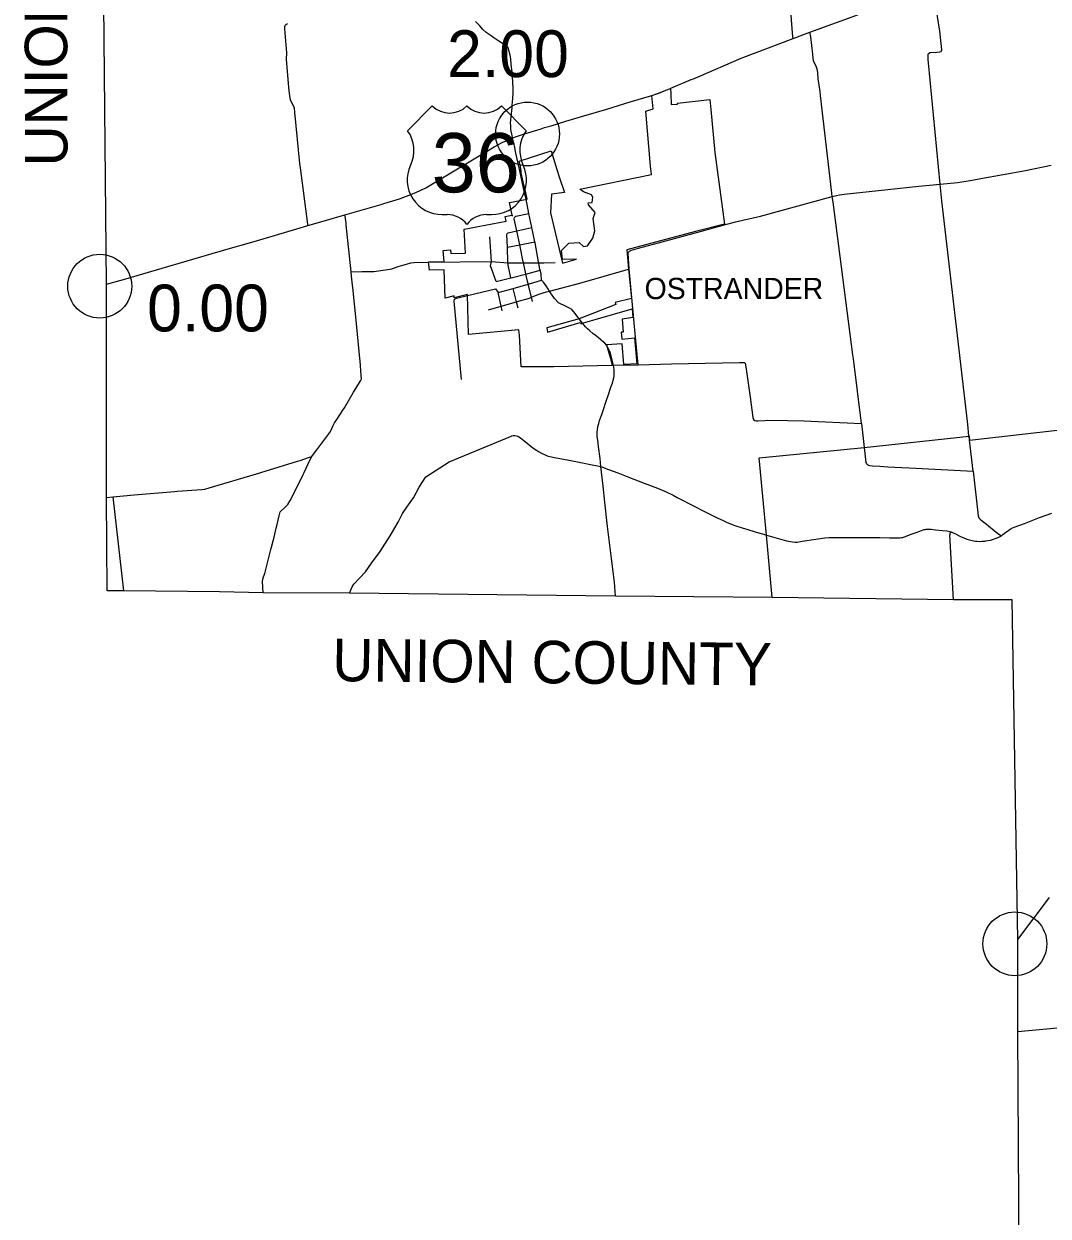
# Model space of a CAD drawing. Extents: x 1729596 to 1934326, y 644115 to 911751.
# Drawn here: x 1757537 to 1781604, y 803658 to 831686 of the extents above; entities that cross this region are included whole.
import ezdxf

# ---------------------------------------------------------------- set-up
doc = ezdxf.new("R2010")
doc.units = 0
for name, color, linetype in [('Default', 7, 'Continuous'), ('GM_X_Adjacent_County_Text', 7, 'Continuous'), ('GM_X_City_Street', 7, 'Continuous'), ('GM_X_Corporation', 7, 'Continuous'), ('GM_X_Corporation_Text', 7, 'Continuous'), ('GM_X_County', 7, 'Continuous'), ('GM_X_County_Road', 7, 'Continuous'), ('GM_X_Township', 7, 'Continuous'), ('GM_X_Township_Road', 7, 'Continuous'), ('GM_X_US_Route', 7, 'Continuous'), ('GM_X_US_Shield', 7, 'Continuous')]:
    doc.layers.add(name, color=color, linetype=linetype)

msp = doc.modelspace()

# ---------------------------------------------------------------- linework, layer by layer
at = {"layer": 'Default'}
for centre in [(1769371, 829097), (1759320, 825519), (1759320, 825519), (1780822, 810060), (1780822, 810060)]:
    msp.add_circle(centre, 750, dxfattribs=at)
at = {"layer": 'GM_X_City_Street'}
for points in [[(1769548, 826540), (1769543, 826564), (1769471, 826898), (1769401, 827230), (1769337, 827561)], [(1769271, 826089), (1769192, 826491), (1769120, 826820), (1769061, 827104), (1769063, 827130)], [(1769063, 827130), (1769074, 827149), (1769096, 827162), (1769401, 827230)], [(1768886, 826738), (1768901, 826766), (1768919, 826777), (1769120, 826820), (1769471, 826898)], [(1768521, 826098), (1768485, 826682)], [(1768917, 826017), (1768915, 826027), (1768908, 826068), (1768906, 826074), (1768900, 826435), (1768886, 826738)], [(1768900, 826435), (1769192, 826491), (1769543, 826564)], [(1769638, 826055), (1769635, 826070), (1769630, 826095), (1769548, 826540)], [(1767048, 826083), (1768521, 826098), (1768908, 826068), (1769243, 826069)], [(1768631, 825627), (1768553, 825848), (1768504, 826001), (1768521, 826098)], [(1768976, 825712), (1768917, 826017)], [(1769243, 826069), (1769276, 826069), (1769384, 826070), (1769635, 826070), (1769648, 826070), (1769695, 826071)], [(1769389, 825571), (1769333, 825805), (1769332, 825808), (1769276, 826069), (1769273, 826081), (1769271, 826089)], [(1769695, 825787), (1769694, 825812), (1769670, 825894), (1769663, 825920), (1769638, 826055)], [(1769695, 826071), (1769754, 826072), (1770018, 826076)], [(1768631, 825627), (1768976, 825712), (1768986, 825715), (1769323, 825803), (1769324, 825803)], [(1769324, 825803), (1769328, 825804), (1769333, 825805), (1769670, 825894)], [(1769913, 825363), (1769885, 825404), (1769808, 825525), (1769748, 825613), (1769701, 825659), (1769695, 825787)], [(1769819, 825385), (1769885, 825404), (1770603, 825592), (1771745, 825922), (1771760, 825927)], [(1767958, 825301), (1768618, 825455), (1768683, 825374)], [(1768683, 825374), (1769033, 825464), (1769389, 825568), (1769411, 825574), (1769415, 825576)], [(1769155, 825004), (1769115, 825152), (1769033, 825464)], [(1769487, 825158), (1769463, 825258), (1769389, 825568), (1769389, 825571)], [(1769415, 825576), (1769701, 825659)], [(1768454, 824965), (1768755, 825050), (1769115, 825152), (1769130, 825156), (1769417, 825238), (1769421, 825240)], [(1768778, 824942), (1768755, 825050), (1768683, 825374)], [(1769421, 825240), (1769463, 825258), (1769634, 825332), (1769819, 825385)], [(1770586, 824748), (1770461, 824918), (1770410, 824968), (1770357, 825002), (1770276, 825042), (1770100, 825127), (1770006, 825232), (1769933, 825332), (1769913, 825363)], [(1771274, 824046), (1771261, 824081), (1771231, 824125), (1771187, 824176), (1771155, 824206), (1771104, 824253), (1771086, 824267), (1771038, 824305), (1770959, 824368), (1770906, 824410), (1770837, 824466), (1770781, 824514), (1770756, 824540), (1770731, 824566), (1770669, 824641)]]:
    msp.add_lwpolyline(points, dxfattribs=at)
at = {"layer": 'GM_X_Corporation'}
msp.add_lwpolyline([(1769366, 827566), (1769320, 827752), (1769283, 827899), (1769224, 828187), (1769220, 828231), (1769215, 828272), (1769205, 828338), (1769201, 828357), (1769176, 828462), (1769925, 828702), (1770060, 828263), (1770118, 828088), (1770236, 827725), (1769933, 827679), (1769911, 827243), (1770190, 826064), (1770525, 826154), (1770191, 826146), (1770169, 826359), (1770338, 826528), (1770586, 826544), (1770683, 826450), (1770782, 826469), (1770909, 826645), (1770950, 826818), (1770913, 827112), (1770957, 827249), (1770807, 827429), (1770799, 827480), (1770890, 827488), (1770907, 827609), (1770873, 827670), (1770687, 827736), (1770603, 827796), (1770603, 827800), (1772285, 828146), (1772260, 828341), (1772149, 829635), (1772325, 829685), (1772294, 830004), (1772455, 830058), (1772624, 830124), (1772727, 830167), (1772729, 830156), (1772738, 830043), (1772747, 829793), (1772897, 829798), (1772896, 829824), (1773654, 829910), (1773676, 829675), (1773771, 828660), (1773998, 826974), (1773320, 826803), (1771708, 826372), (1771745, 825922), (1771812, 825233), (1771431, 825135), (1771445, 825087), (1770586, 824748), (1769828, 824539), (1769843, 824442), (1770610, 824664), (1770630, 824638), (1770690, 824658), (1770959, 824737), (1771826, 824988), (1771844, 824782), (1771593, 824744), (1771620, 824440), (1771572, 824436), (1771585, 824276), (1771886, 824304), (1771943, 823690), (1771631, 823682), (1771596, 824161), (1771226, 824142), (1771315, 823845), (1771362, 823658), (1769988, 823626), (1769225, 823627), (1769186, 824365), (1769168, 824490), (1767986, 824383), (1767957, 825326), (1767646, 825244), (1767644, 825296), (1767437, 825241), (1767416, 825906), (1767065, 825899), (1767047, 826093), (1767411, 826103), (1767388, 826357), (1767562, 826373), (1767569, 826290), (1767911, 826292), (1767884, 826859), (1768872, 827047), (1768849, 827157), (1769003, 827186), (1769016, 827165), (1769013, 827188), (1768949, 827484)], close=True, dxfattribs=at)
at = {"layer": 'GM_X_County'}
msp.add_lwpolyline([(1780927, 801312), (1780895, 808002), (1780889, 810163), (1780755, 818148), (1779378, 818146), (1775121, 818204), (1771439, 818234), (1765188, 818306), (1763158, 818312), (1762137, 818333), (1759879, 818354), (1759498, 818358), (1759475, 820549), (1759482, 825563), (1759416, 832152), (1759463, 844341), (1759463, 847793), (1759489, 848768), (1759505, 848913), (1759514, 851039), (1759526, 852942), (1759514, 856565), (1759518, 857896), (1759604, 861482)], dxfattribs=at)
at = {"layer": 'GM_X_County_Road'}
for points in [[(1769009, 829733), (1769011, 829773), (1769024, 829932), (1769032, 830068), (1769032, 830169), (1769018, 830454), (1769007, 830555), (1768988, 830729), (1768979, 830866), (1768964, 830950), (1768943, 831036), (1768919, 831121), (1768820, 831201), (1768698, 831276), (1768581, 831360), (1768496, 831418), (1768402, 831483), (1768321, 831552), (1768247, 831643), (1768152, 831741)], [(1769021, 829003), (1769009, 829062), (1768987, 829164), (1768982, 829206), (1768975, 829289), (1768974, 829357), (1768978, 829433), (1768992, 829582), (1769007, 829710), (1769009, 829733)], [(1769190, 828230), (1769089, 828689), (1769062, 828821), (1769021, 829003)], [(1771760, 825927), (1771734, 826287), (1771746, 826319), (1771765, 826340), (1771813, 826366), (1771982, 826412), (1772451, 826538), (1773457, 826810), (1773880, 826927), (1774255, 827029), (1774842, 827167), (1776532, 827627), (1776633, 827652), (1776699, 827665), (1776814, 827681), (1777839, 827790), (1778565, 827868), (1779067, 827919), (1779474, 827960), (1779576, 827973), (1779773, 828005), (1780019, 828053), (1781072, 828241), (1781672, 828363)], [(1769303, 827715), (1769190, 828230)], [(1769337, 827561), (1769303, 827715)], [(1765229, 825854), (1765111, 826962), (1765108, 827005), (1765094, 827110), (1765085, 827163), (1765076, 827196)], [(1765229, 825854), (1765477, 825865), (1765758, 825867), (1766035, 825905), (1766185, 825924), (1766330, 825985), (1766443, 826010), (1766524, 826038), (1766632, 826066), (1766709, 826074), (1767048, 826083)], [(1770669, 824641), (1770659, 824653), (1770636, 824683), (1770586, 824748)], [(1771097, 821279), (1771078, 821468), (1771041, 821753), (1771020, 821899), (1771011, 821984), (1771010, 822008), (1771010, 822073), (1771017, 822155), (1771034, 822246), (1771045, 822291), (1771066, 822361), (1771115, 822505), (1771147, 822600), (1771220, 822813), (1771272, 822970), (1771324, 823125), (1771345, 823187), (1771366, 823243), (1771386, 823312), (1771399, 823362), (1771405, 823404), (1771407, 823437), (1771406, 823562), (1771401, 823608), (1771392, 823659), (1771369, 823757), (1771343, 823853), (1771319, 823947), (1771303, 823982), (1771290, 824012), (1771275, 824042), (1771274, 824046)], [(1765188, 818306), (1765250, 818449), (1765292, 818518), (1765426, 818658), (1765567, 818807), (1765702, 819011), (1765908, 819283), (1766140, 819652), (1766332, 819971), (1766436, 820175), (1766534, 820321), (1766692, 820540), (1766826, 820796), (1766981, 821041), (1767531, 821388), (1768875, 821950), (1768969, 821988), (1769001, 821998), (1769037, 822006), (1769074, 822008), (1769110, 822003), (1769145, 821992), (1769168, 821981), (1769205, 821957), (1769287, 821892), (1769495, 821721), (1769580, 821663), (1769625, 821635), (1769698, 821594), (1769732, 821576), (1769768, 821560), (1769829, 821535), (1769893, 821517), (1770004, 821493), (1770424, 821410), (1770661, 821366), (1770886, 821321), (1771018, 821298), (1771097, 821279)], [(1771097, 821279), (1771097, 821279), (1771275, 821212), (1771494, 821130), (1771728, 821038), (1772114, 820892), (1772428, 820769), (1772627, 820685), (1772790, 820604), (1772889, 820552), (1773284, 820349), (1773532, 820220), (1773827, 820073), (1773966, 820009), (1774045, 819974), (1774178, 819920), (1774267, 819886), (1774415, 819835), (1774547, 819798), (1774723, 819744)], [(1771439, 818234), (1771411, 818565), (1771345, 819118), (1771247, 819868), (1771185, 820443), (1771145, 820816), (1771097, 821279)], [(1780612, 819735), (1780645, 819759), (1780686, 819790), (1780715, 819811), (1780738, 819826), (1780769, 819841), (1780828, 819865), (1781050, 819944), (1781402, 820082), (1781691, 820183)], [(1774723, 819744), (1774744, 819738), (1774892, 819695), (1774985, 819668), (1775128, 819627), (1775350, 819562), (1775457, 819533), (1775550, 819514), (1775598, 819506), (1775656, 819502), (1775681, 819502), (1775705, 819505), (1775822, 819523), (1776147, 819573), (1776357, 819604), (1776450, 819612), (1777089, 819612), (1777505, 819610), (1777646, 819609), (1777873, 819605), (1778013, 819603), (1778079, 819603), (1778121, 819605), (1778161, 819608), (1778180, 819612), (1778205, 819618), (1778254, 819633), (1778388, 819686), (1778546, 819745), (1778668, 819790), (1778690, 819797), (1778713, 819802), (1778736, 819806), (1778759, 819808), (1778782, 819808), (1778853, 819805), (1778958, 819793), (1779119, 819779), (1779223, 819769), (1779266, 819761), (1779322, 819743), (1779440, 819691), (1779516, 819654)], [(1779516, 819654), (1779548, 819638), (1779641, 819594), (1779696, 819573), (1779754, 819555), (1779819, 819540), (1779897, 819529), (1779930, 819524), (1779991, 819521), (1780049, 819522), (1780114, 819528), (1780141, 819532), (1780183, 819537), (1780250, 819552), (1780319, 819573), (1780359, 819588), (1780402, 819606), (1780462, 819630), (1780509, 819649), (1780536, 819678), (1780571, 819703), (1780612, 819735)], [(1780895, 808002), (1781819, 808088), (1782006, 808105), (1782052, 808109), (1784707, 808216), (1784962, 808220), (1785026, 808223), (1785143, 808231), (1785474, 808240), (1785685, 808234), (1786347, 808204), (1787231, 808155), (1787289, 808159)]]:
    msp.add_lwpolyline(points, dxfattribs=at)
at = {"layer": 'GM_X_Township'}
msp.add_lwpolyline([(1775121, 818204), (1774985, 819668), (1774815, 821485), (1777282, 821728), (1779745, 821996), (1779756, 821898), (1782305, 822188)], dxfattribs=at)
at = {"layer": 'GM_X_Township_Road'}
for points in [[(1775615, 831340), (1775603, 831383), (1775586, 831575), (1775490, 832941), (1775353, 834104), (1775241, 835291), (1775198, 835734), (1775155, 836142)], [(1779744, 821999), (1779714, 822265), (1779706, 822335), (1779104, 827522), (1779067, 827919), (1778790, 830773), (1778783, 830840), (1778783, 830969), (1778793, 830993), (1778833, 831011), (1778991, 831022), (1779061, 831027), (1779089, 831037), (1779109, 831077), (1779069, 831445), (1779061, 831516), (1778972, 832053), (1778950, 832222), (1778909, 832522)], [(1764213, 826942), (1764207, 826976), (1764037, 828304), (1764025, 828401), (1763904, 829610), (1763894, 829705), (1763803, 829899), (1763787, 829999), (1763773, 830109), (1763746, 830381), (1763711, 830858), (1763715, 831003), (1763707, 831098), (1763670, 831571), (1763665, 831625), (1763687, 831661), (1763731, 831691)], [(1777221, 822293), (1777028, 823812), (1777016, 823904), (1776553, 827493), (1776532, 827627), (1776520, 827705), (1776256, 829999), (1776244, 830093), (1776203, 830392), (1776191, 830540), (1776185, 830582), (1776180, 830618), (1776172, 830646), (1776152, 830691), (1776100, 830790), (1776083, 830874), (1776071, 830977), (1776026, 831382), (1776007, 831488)], [(1765464, 823415), (1765464, 823416), (1765435, 823761), (1765430, 823819), (1765359, 824555), (1765350, 824644), (1765268, 825485), (1765262, 825547), (1765239, 825757), (1765229, 825854)], [(1771967, 823673), (1771911, 824322), (1771760, 825927)], [(1767821, 823327), (1767644, 825166), (1767655, 825211), (1767700, 825236), (1767958, 825301)], [(1771392, 823659), (1771967, 823673), (1772750, 823692), (1774351, 823727), (1774447, 823728), (1774465, 823723), (1774487, 823706), (1774504, 823624), (1774603, 822910), (1774666, 822431), (1774684, 822387), (1774711, 822363), (1774741, 822354), (1774791, 822352), (1774948, 822364), (1775016, 822367), (1775479, 822358), (1775865, 822355), (1777221, 822293), (1777282, 821728), (1777323, 821374), (1777332, 821354), (1777347, 821333), (1777357, 821325), (1777369, 821317)], [(1764300, 821518), (1764365, 821601), (1764418, 821669), (1764702, 822050), (1764739, 822100), (1764741, 822102), (1764806, 822246), (1764833, 822307), (1764889, 822387), (1765035, 822607), (1765070, 822660), (1765282, 823025), (1765334, 823113), (1765443, 823294), (1765470, 823340), (1765464, 823415)], [(1779839, 821168), (1779756, 821898), (1779745, 821996), (1779744, 821999)], [(1759475, 820549), (1759627, 820564), (1760130, 820613), (1761077, 820691), (1761137, 820697), (1761717, 820740), (1761791, 820745), (1761891, 820777), (1763055, 821123), (1763108, 821139), (1763965, 821405), (1764026, 821424), (1764225, 821492), (1764300, 821518)], [(1763158, 818312), (1763147, 818574), (1763154, 818635), (1763171, 818685), (1763196, 818763), (1763338, 819326), (1763352, 819382), (1763392, 819536), (1763415, 819623), (1763466, 819828), (1763489, 819918), (1763536, 820124), (1763557, 820217), (1763674, 820324), (1763743, 820387), (1763794, 820479), (1763843, 820571), (1764098, 821093), (1764122, 821141), (1764257, 821427), (1764300, 821518)], [(1777369, 821317), (1777379, 821311), (1777403, 821302), (1777475, 821295), (1777649, 821286), (1777837, 821276), (1778492, 821239), (1779839, 821168), (1779960, 820119), (1779977, 820076), (1780006, 820041), (1780064, 819993), (1780157, 819926), (1780385, 819739), (1780466, 819673), (1780509, 819649)], [(1759627, 820564), (1759879, 818354)], [(1779378, 818146), (1779297, 819671), (1779298, 819684), (1779301, 819697), (1779305, 819710), (1779309, 819719), (1779322, 819743)]]:
    msp.add_lwpolyline(points, dxfattribs=at)
at = {"layer": 'GM_X_US_Route'}
for points in [[(1773271, 830397), (1773379, 830444), (1774387, 830877), (1775615, 831340), (1776007, 831488), (1777883, 832171), (1778258, 832305), (1778909, 832522), (1779520, 832725), (1780843, 833166), (1781136, 833265), (1781140, 833266)], [(1772737, 830171), (1773219, 830375), (1773271, 830397)], [(1771235, 829684), (1771786, 829850), (1772294, 830004)], [(1772294, 830004), (1772294, 830004), (1772449, 830056), (1772624, 830124), (1772727, 830167), (1772737, 830171)], [(1769924, 829291), (1770273, 829395), (1770694, 829522), (1771235, 829684)], [(1765996, 827463), (1766362, 827573), (1766631, 827672), (1766764, 827729), (1766851, 827770), (1766978, 827835), (1767259, 827995), (1768587, 828797), (1768776, 828894), (1769021, 829003), (1769302, 829103), (1769694, 829222), (1769773, 829246)], [(1769773, 829246), (1769924, 829291)], [(1759482, 825563), (1759881, 825677), (1762279, 826378), (1762950, 826573), (1763952, 826869), (1764213, 826942), (1764404, 826999), (1765076, 827196), (1765952, 827450), (1765996, 827463)], [(1780889, 810163), (1781636, 811151)]]:
    msp.add_lwpolyline(points, dxfattribs=at)
at = {"layer": 'GM_X_US_Shield'}
for p, q in [((1767134, 829755), (1766554, 829175)), ((1767134, 829755), (1766554, 829175)), ((1769338, 829175), (1768758, 829755)), ((1769338, 829175), (1768758, 829755)), ((1767366, 827203), (1767482, 827203)), ((1767366, 827203), (1767482, 827203)), ((1768410, 827203), (1768526, 827203)), ((1768410, 827203), (1768526, 827203))]:
    msp.add_line(p, q, dxfattribs=at)
for centre, radius, start, end in [((1767540, 830170), 580, 225.573, 314.427), ((1767540, 830170), 580, 225.573, 314.427), ((1768352, 830170), 580, 225.573, 314.427), ((1768352, 830170), 580, 225.573, 314.427), ((1765889, 828709), 812, 334.5471, 35.0009), ((1765889, 828709), 812, 334.5471, 35.0009), ((1770003, 828709), 812, 144.9991, 205.4529), ((1770003, 828709), 812, 144.9991, 205.4529), ((1767357, 828015), 812, 154.8319, 270.6383), ((1767357, 828015), 812, 154.8319, 270.6383), ((1768535, 828015), 812, 269.3617, 25.1681), ((1768535, 828015), 812, 269.3617, 25.1681), ((1767482, 826623), 580, 36.8699, 90), ((1767482, 826623), 580, 36.8699, 90), ((1768410, 826623), 580, 90, 143.1301), ((1768410, 826623), 580, 90, 143.1301)]:
    msp.add_arc(centre, radius, start, end, dxfattribs=at)

# ---------------------------------------------------------------- texts
at = {"layer": 'Default'}
for s, p in [('2.00', (1767480, 830434)), ('0.00', (1760432, 824456))]:
    msp.add_text(s, height=1100, dxfattribs=at).set_placement(p)
at = {"layer": 'GM_X_Adjacent_County_Text'}
for rotation, p in [(90.0931, (1758562, 828334)), (359.4149, (1764781, 816235))]:
    msp.add_text('UNION COUNTY', height=1000, rotation=rotation, dxfattribs=at).set_placement(p)
at = {"layer": 'GM_X_Corporation_Text'}
msp.add_text('OSTRANDER', height=500, rotation=0, dxfattribs=at).set_placement((1772122, 825215))
at = {"layer": 'GM_X_US_Shield'}
msp.add_text('36', height=1392.2, dxfattribs=at).set_placement((1767119, 827725))
msp.add_text('36', height=1392.2, dxfattribs=at).set_placement((1767119, 827725))

doc.saveas('drawing.dxf')
